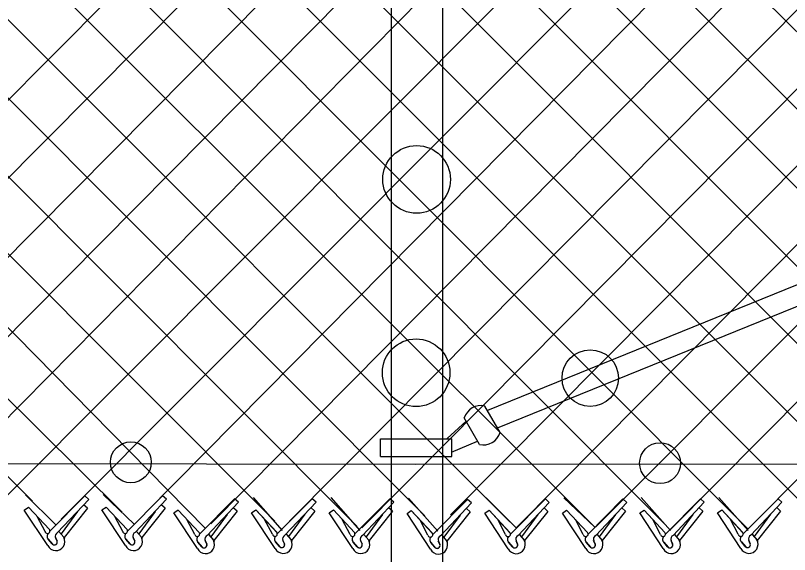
# Model space of a CAD drawing. Extents: x 0 to 2.85, y -0.1 to 1.83.
# Drawn here: x 1.0563 to 1.1365, y 0.8084 to 0.8642 of the extents above; entities that cross this region are included whole.
import ezdxf

# ---------------------------------------------------------------- set-up
doc = ezdxf.new("R2010")
doc.units = 0
doc.layers.add('sb_Chainlink Fence', color=7, linetype='Continuous')
doc.layers.add('sb_Existing Structural Steel', color=7, linetype='Continuous')

msp = doc.modelspace()

# ---------------------------------------------------------------- linework, layer by layer
at = {"layer": 'sb_Chainlink Fence'}
for p, q in [((0.9539706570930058, 0.9249798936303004), (1.06732227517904, 0.8127514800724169)), ((0.970065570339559, 0.9250070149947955), (1.083171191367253, 0.811835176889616)), ((0.9781130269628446, 0.9250205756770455), (1.0916929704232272, 0.8112774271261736)), ((0.9861604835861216, 0.925034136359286), (1.098719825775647, 0.8123618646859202)), ((0.9942079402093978, 0.925047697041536), (1.1075203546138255, 0.8117642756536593)), ((1.0022553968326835, 0.9250612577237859), (1.1163607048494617, 0.8112065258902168)), ((1.0103028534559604, 0.9250748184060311), (1.1236047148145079, 0.8115033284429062)), ((1.0183503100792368, 0.9250883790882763), (1.1321935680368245, 0.8110541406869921)), ((1.0263977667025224, 0.9251019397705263), (1.1399393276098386, 0.8115720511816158)), ((1.0344452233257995, 0.9251155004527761), (1.1465974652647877, 0.8128787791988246)), ((1.0424926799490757, 0.9251290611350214), (1.1552267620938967, 0.812306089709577)), ((1.0505401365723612, 0.9251426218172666), (1.1637963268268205, 0.8116941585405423)), ((1.0585875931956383, 0.9251561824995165), (1.1718214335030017, 0.8117650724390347)), ((1.0666350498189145, 0.9251697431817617), (1.178320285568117, 0.8135498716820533)), ((1.0746825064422, 0.9251833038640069), (1.1865046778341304, 0.8133277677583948)), ((1.0529090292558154, 0.8120206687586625), (1.1650300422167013, 0.9243373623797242)), ((1.0610012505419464, 0.8120430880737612), (1.1731042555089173, 0.924350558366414)), ((1.1164403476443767, 0.8112463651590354), (1.2294926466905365, 0.9243118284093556)), ((0.9651592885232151, 0.9236421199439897), (1.075963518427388, 0.8110782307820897)), ((1.036532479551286, 0.8118214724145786), (1.1469211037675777, 0.9232386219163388)), ((1.0447954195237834, 0.8117716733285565), (1.1549622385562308, 0.9232386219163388)), ((1.1241462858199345, 0.8108977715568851), (1.235534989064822, 0.9232019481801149)), ((1.1322254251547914, 0.8109903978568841), (1.2435878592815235, 0.9231962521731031)), ((1.1013878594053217, 0.8124813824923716), (1.2113615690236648, 0.923170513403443)), ((1.108237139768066, 0.8111666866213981), (1.2194089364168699, 0.9231802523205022)), ((0.9508635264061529, 0.9217317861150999), (1.0580146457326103, 0.8138856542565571)), ((1.0120920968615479, 0.8117716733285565), (1.1216641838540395, 0.9220608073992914)), ((1.0198572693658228, 0.8114728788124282), (1.1297265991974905, 0.9221203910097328)), ((1.0280206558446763, 0.8115226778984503), (1.137783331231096, 0.9220756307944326)), ((1.069671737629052, 0.8126220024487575), (1.178035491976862, 0.9221203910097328)), ((1.0765210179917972, 0.8115563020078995), (1.1860922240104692, 0.9220756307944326)), ((1.0846844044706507, 0.811835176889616), (1.1941450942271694, 0.9220699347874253)), ((1.0921708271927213, 0.8111180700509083), (1.2022231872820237, 0.9220222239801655)), ((1.0573204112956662, 0.8145683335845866), (1.060462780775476, 0.8114321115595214)), ((1.0598370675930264, 0.8107985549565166), (1.063464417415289, 0.8144413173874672)), ((1.060634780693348, 0.8106560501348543), (1.0638602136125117, 0.8140826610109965)), ((1.0638602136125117, 0.8140826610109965), (1.063464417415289, 0.8144413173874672)), ((1.065373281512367, 0.8145740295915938), (1.0685835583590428, 0.8115042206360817)), ((1.0678899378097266, 0.8108042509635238), (1.0715172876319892, 0.8144470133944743)), ((1.0686876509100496, 0.8106617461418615), (1.0719130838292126, 0.8140883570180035)), ((1.0719130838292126, 0.8140883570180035), (1.0715172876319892, 0.8144470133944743)), ((1.0753633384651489, 0.8104925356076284), (1.0789906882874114, 0.814135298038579)), ((1.0793864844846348, 0.8137766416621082), (1.0789906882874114, 0.814135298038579)), ((1.0809001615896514, 0.8142827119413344), (1.0839354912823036, 0.8108650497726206)), ((1.083416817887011, 0.8105129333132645), (1.0870441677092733, 0.814155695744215)), ((1.0874399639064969, 0.8137970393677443), (1.0870441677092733, 0.814155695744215)), ((1.0889544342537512, 0.8142661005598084), (1.091989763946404, 0.8108484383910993)), ((1.0914710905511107, 0.8104963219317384), (1.095098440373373, 0.814139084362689)), ((1.095494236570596, 0.8137804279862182), (1.095098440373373, 0.814139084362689)), ((1.0970168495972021, 0.814206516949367), (1.100052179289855, 0.8107888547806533)), ((1.0995335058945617, 0.8104367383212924), (1.103160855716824, 0.8140795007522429)), ((1.103556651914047, 0.8137208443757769), (1.103160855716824, 0.8140795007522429)), ((1.1050735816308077, 0.8142512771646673), (1.1082159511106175, 0.8111150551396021)), ((1.1075902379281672, 0.8104814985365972), (1.1112175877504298, 0.8141242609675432)), ((1.111613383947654, 0.813765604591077), (1.1112175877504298, 0.8141242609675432)), ((1.1131264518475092, 0.8142569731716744), (1.116336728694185, 0.8111871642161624)), ((1.1156431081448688, 0.8104871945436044), (1.1192704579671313, 0.814129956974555)), ((1.119666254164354, 0.8137713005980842), (1.1192704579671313, 0.814129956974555)), ((1.1211555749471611, 0.8142623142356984), (1.124190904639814, 0.8108446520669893)), ((1.123672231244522, 0.8104925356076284), (1.1272995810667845, 0.814135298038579)), ((1.1276953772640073, 0.8137766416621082), (1.1272995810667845, 0.814135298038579)), ((1.1292090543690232, 0.8142827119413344), (1.132244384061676, 0.8108650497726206)), ((1.1317257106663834, 0.8105129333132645), (1.1353530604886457, 0.814155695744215)), ((1.1357488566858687, 0.8137970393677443), (1.1353530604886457, 0.814155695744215)), ((1.0571763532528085, 0.8129807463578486), (1.0576223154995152, 0.8132854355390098)), ((1.0576223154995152, 0.8132854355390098), (1.0597783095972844, 0.8109618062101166)), ((1.0576223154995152, 0.8132854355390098), (1.0597921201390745, 0.8109480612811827)), ((1.0637258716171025, 0.8131566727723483), (1.0633300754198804, 0.813515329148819)), ((1.0652292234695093, 0.8129864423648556), (1.0656751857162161, 0.8132911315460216)), ((1.0656751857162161, 0.8132911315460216), (1.0678311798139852, 0.8109675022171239)), ((1.0656751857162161, 0.8132911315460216), (1.0678449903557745, 0.8109537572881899)), ((1.0717787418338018, 0.8131623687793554), (1.071382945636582, 0.8135210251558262)), ((1.0761610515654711, 0.8103500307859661), (1.0793864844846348, 0.8137766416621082)), ((1.079252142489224, 0.8128506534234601), (1.0788563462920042, 0.8132093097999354)), ((1.0842145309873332, 0.8103704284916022), (1.0874399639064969, 0.8137970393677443)), ((1.0873056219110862, 0.8128710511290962), (1.0869098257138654, 0.8132297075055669)), ((1.092268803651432, 0.8103538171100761), (1.095494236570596, 0.8137804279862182)), ((1.095359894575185, 0.8128544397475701), (1.0949640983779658, 0.8132130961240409)), ((1.100331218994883, 0.8102942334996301), (1.103556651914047, 0.8137208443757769)), ((1.1083879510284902, 0.810338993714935), (1.111613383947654, 0.813765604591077)), ((1.1164408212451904, 0.8103446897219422), (1.119666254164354, 0.8137713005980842)), ((1.1195319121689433, 0.8128453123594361), (1.1191361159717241, 0.813203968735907)), ((1.1244699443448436, 0.8103500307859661), (1.1276953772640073, 0.8137766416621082)), ((1.1275610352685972, 0.8128506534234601), (1.1271652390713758, 0.8132093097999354)), ((1.1325234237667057, 0.8103704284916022), (1.1357488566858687, 0.8137970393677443)), ((1.1356145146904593, 0.8128710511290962), (1.1352187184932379, 0.8132297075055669)), ((1.059612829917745, 0.8092918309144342), (1.0571763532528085, 0.8129807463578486)), ((1.0626868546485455, 0.8128246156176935), (1.0609897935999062, 0.8105146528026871)), ((1.0637258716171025, 0.8131566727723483), (1.0613130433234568, 0.8101219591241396)), ((1.0676657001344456, 0.8092975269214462), (1.0652292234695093, 0.8129864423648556)), ((1.0707397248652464, 0.8128303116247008), (1.0690426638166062, 0.8105203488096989)), ((1.0717787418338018, 0.8131623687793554), (1.0693659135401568, 0.8101276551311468)), ((1.0726965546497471, 0.8126903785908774), (1.073142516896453, 0.8129950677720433)), ((1.0751391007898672, 0.8089858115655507), (1.0727026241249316, 0.8126747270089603)), ((1.0731485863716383, 0.8129794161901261), (1.0753045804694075, 0.8106557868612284)), ((1.0731485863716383, 0.8129794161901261), (1.0753183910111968, 0.8106420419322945)), ((1.0782131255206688, 0.8125185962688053), (1.0765160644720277, 0.8102086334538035)), ((1.079252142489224, 0.8128506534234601), (1.0768393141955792, 0.8098159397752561)), ((1.0807561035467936, 0.8126951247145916), (1.0812020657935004, 0.8129998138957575)), ((1.0831925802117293, 0.809006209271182), (1.0807561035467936, 0.8126951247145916)), ((1.0812020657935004, 0.8129998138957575), (1.0833580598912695, 0.8106761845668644)), ((1.0812020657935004, 0.8129998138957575), (1.0833718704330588, 0.8106624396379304)), ((1.08626660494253, 0.8125389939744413), (1.0845695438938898, 0.8102290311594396)), ((1.0873056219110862, 0.8128710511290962), (1.0848927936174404, 0.8098363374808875)), ((1.0888103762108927, 0.8126785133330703), (1.0892563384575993, 0.8129832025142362)), ((1.0912468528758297, 0.8089895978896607), (1.0888103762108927, 0.8126785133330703)), ((1.0892563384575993, 0.8129832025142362), (1.0914123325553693, 0.8106595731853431)), ((1.0892563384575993, 0.8129832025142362), (1.091426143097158, 0.8106458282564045)), ((1.0943208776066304, 0.8125223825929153), (1.092623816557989, 0.8102124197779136)), ((1.095359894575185, 0.8128544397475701), (1.0929470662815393, 0.8098197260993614)), ((1.0968727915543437, 0.8126189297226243), (1.0973187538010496, 0.8129236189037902)), ((1.09930926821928, 0.8089300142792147), (1.0968727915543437, 0.8126189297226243)), ((1.0973187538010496, 0.8129236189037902), (1.0994747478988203, 0.8105999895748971)), ((1.0973187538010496, 0.8129236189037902), (1.099488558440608, 0.8105862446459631)), ((1.1023832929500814, 0.8124627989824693), (1.1006862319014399, 0.8101528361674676)), ((1.103422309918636, 0.8127948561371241), (1.1010094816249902, 0.80976014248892)), ((1.103422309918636, 0.8127948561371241), (1.1030265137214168, 0.8131535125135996)), ((1.1049295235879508, 0.8126636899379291), (1.1053754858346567, 0.8129683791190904)), ((1.1073660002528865, 0.8089747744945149), (1.1049295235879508, 0.8126636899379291)), ((1.1053754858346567, 0.8129683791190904), (1.1075314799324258, 0.8106447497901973)), ((1.1053754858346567, 0.8129683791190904), (1.1075452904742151, 0.8106310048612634)), ((1.1104400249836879, 0.8125075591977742), (1.108742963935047, 0.8101975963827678)), ((1.1114790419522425, 0.812839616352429), (1.1090662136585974, 0.8098049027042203)), ((1.1114790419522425, 0.812839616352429), (1.1110832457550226, 0.8131982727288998)), ((1.1129823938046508, 0.8126693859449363), (1.1134283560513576, 0.8129740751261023)), ((1.115418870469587, 0.8089804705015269), (1.1129823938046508, 0.8126693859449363)), ((1.1134283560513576, 0.8129740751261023), (1.1155843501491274, 0.8106504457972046)), ((1.1134283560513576, 0.8129740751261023), (1.115598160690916, 0.8106367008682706)), ((1.1184928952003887, 0.8125132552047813), (1.116795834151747, 0.8102032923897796)), ((1.1195319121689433, 0.8128453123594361), (1.1171190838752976, 0.8098105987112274)), ((1.121011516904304, 0.8126747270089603), (1.1214574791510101, 0.8129794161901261)), ((1.1234479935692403, 0.8089858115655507), (1.121011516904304, 0.8126747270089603)), ((1.1214574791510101, 0.8129794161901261), (1.1236134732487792, 0.8106557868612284)), ((1.1214574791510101, 0.8129794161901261), (1.1236272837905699, 0.8106420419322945)), ((1.1265220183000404, 0.8125185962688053), (1.1248249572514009, 0.8102086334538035)), ((1.1275610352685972, 0.8128506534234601), (1.1251482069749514, 0.8098159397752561)), ((1.1290649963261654, 0.8126951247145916), (1.129510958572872, 0.8129998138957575)), ((1.1315014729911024, 0.809006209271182), (1.1290649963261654, 0.8126951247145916)), ((1.129510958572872, 0.8129998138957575), (1.1316669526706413, 0.8106761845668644)), ((1.129510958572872, 0.8129998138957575), (1.131680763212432, 0.8106624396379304)), ((1.1345754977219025, 0.8125389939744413), (1.132878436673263, 0.8102290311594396)), ((1.1356145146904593, 0.8128710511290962), (1.1332016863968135, 0.8098363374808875)), ((1.0593354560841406, 0.8107473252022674), (1.0585238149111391, 0.8122988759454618)), ((1.0673883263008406, 0.8107530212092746), (1.06657668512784, 0.812304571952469)), ((1.0748617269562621, 0.8104413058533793), (1.0740500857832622, 0.8119928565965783)), ((1.0829152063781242, 0.8104617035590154), (1.0821035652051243, 0.8120132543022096)), ((1.090969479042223, 0.8104450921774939), (1.0901578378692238, 0.8119966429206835)), ((1.099031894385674, 0.8103855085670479), (1.098220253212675, 0.8119370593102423)), ((1.1070886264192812, 0.8104302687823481), (1.1062769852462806, 0.8119818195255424)), ((1.1151414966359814, 0.8104359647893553), (1.1143298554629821, 0.8119875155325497)), ((1.1231706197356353, 0.8104413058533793), (1.122358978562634, 0.8119928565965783)), ((1.1312240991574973, 0.8104617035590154), (1.1304124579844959, 0.8120132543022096)), ((1.0605865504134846, 0.8097623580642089), (1.0604230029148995, 0.8101166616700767)), ((1.0604236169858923, 0.8101040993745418), (1.0605862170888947, 0.8097703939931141)), ((1.0607699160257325, 0.8107515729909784), (1.0612651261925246, 0.8101653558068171)), ((1.0607764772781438, 0.8107426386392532), (1.0612676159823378, 0.8101633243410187)), ((1.0612651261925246, 0.8101653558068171), (1.0613015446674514, 0.8100972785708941)), ((1.0613015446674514, 0.8100972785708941), (1.061332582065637, 0.8100244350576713)), ((1.0686394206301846, 0.8097680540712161), (1.0684758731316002, 0.8101223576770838)), ((1.0684764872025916, 0.8101097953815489), (1.0686390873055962, 0.8097760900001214)), ((1.0688227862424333, 0.8107572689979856), (1.0693179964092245, 0.8101710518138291)), ((1.0688293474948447, 0.8107483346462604), (1.0693204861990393, 0.8101690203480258)), ((1.0693179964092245, 0.8101710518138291), (1.0693544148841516, 0.8101029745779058)), ((1.0693544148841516, 0.8101029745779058), (1.0693854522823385, 0.8100301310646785)), ((1.0762961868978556, 0.810445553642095), (1.076791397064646, 0.8098593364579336)), ((1.076302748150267, 0.8104366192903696), (1.0767938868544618, 0.8098573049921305)), ((1.0843496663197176, 0.8104659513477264), (1.0848448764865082, 0.8098797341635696)), ((1.0843562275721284, 0.8104570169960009), (1.084847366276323, 0.8098777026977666)), ((1.092403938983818, 0.8104493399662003), (1.092899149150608, 0.8098631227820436)), ((1.092410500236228, 0.810440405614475), (1.0929016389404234, 0.8098610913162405)), ((1.1004663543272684, 0.810389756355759), (1.1009615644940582, 0.8098035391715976)), ((1.1004729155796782, 0.8103808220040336), (1.1009640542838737, 0.8098015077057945)), ((1.1085230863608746, 0.8104345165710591), (1.1090182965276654, 0.8098482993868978)), ((1.1085296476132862, 0.8104255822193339), (1.10902078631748, 0.8098462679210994)), ((1.1165759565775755, 0.8104402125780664), (1.1170711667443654, 0.8098539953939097)), ((1.1165825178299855, 0.810431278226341), (1.1170736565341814, 0.8098519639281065)), ((1.124605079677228, 0.810445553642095), (1.12510028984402, 0.8098593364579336)), ((1.1246116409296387, 0.8104366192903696), (1.1251027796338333, 0.8098573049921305)), ((1.1326585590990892, 0.8104659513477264), (1.1331537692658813, 0.8098797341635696)), ((1.1326651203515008, 0.8104570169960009), (1.1331562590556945, 0.8098777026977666)), ((1.0600644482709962, 0.8094768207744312), (1.0596604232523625, 0.8099605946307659)), ((1.0596604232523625, 0.8099605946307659), (1.0601055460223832, 0.8094335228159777)), ((1.0681173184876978, 0.8094825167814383), (1.0677132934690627, 0.809966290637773)), ((1.0677132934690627, 0.809966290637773), (1.068158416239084, 0.809439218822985)), ((1.0755907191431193, 0.809170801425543), (1.075186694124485, 0.8096545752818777)), ((1.075186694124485, 0.8096545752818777), (1.0756318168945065, 0.8091275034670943)), ((1.076112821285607, 0.8094563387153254), (1.0759492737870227, 0.809810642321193)), ((1.0759498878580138, 0.8097980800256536), (1.0761124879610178, 0.809464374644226)), ((1.076791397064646, 0.8098593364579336), (1.0768278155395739, 0.8097912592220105)), ((1.0768278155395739, 0.8097912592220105), (1.0768588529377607, 0.8097184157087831)), ((1.0836441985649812, 0.809191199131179), (1.083240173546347, 0.8096749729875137)), ((1.083240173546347, 0.8096749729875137), (1.0836852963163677, 0.8091479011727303)), ((1.0841663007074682, 0.8094767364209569), (1.0840027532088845, 0.8098310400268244)), ((1.084003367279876, 0.8098184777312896), (1.0841659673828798, 0.809484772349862)), ((1.0848448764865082, 0.8098797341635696), (1.084881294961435, 0.8098116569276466)), ((1.084881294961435, 0.8098116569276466), (1.084912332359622, 0.8097388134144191)), ((1.0916984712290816, 0.809174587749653), (1.0912944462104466, 0.8096583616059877)), ((1.0912944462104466, 0.8096583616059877), (1.091739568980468, 0.8091312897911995)), ((1.0922205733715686, 0.8094601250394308), (1.0920570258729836, 0.8098144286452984)), ((1.0920576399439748, 0.8098018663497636), (1.0922202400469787, 0.8094681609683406)), ((1.092899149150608, 0.8098631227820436), (1.0929355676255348, 0.8097950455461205)), ((1.0929355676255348, 0.8097950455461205), (1.092966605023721, 0.8097222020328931)), ((1.0997608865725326, 0.8091150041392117), (1.0993568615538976, 0.8095987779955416)), ((1.0993568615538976, 0.8095987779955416), (1.099801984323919, 0.8090717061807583)), ((1.100282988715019, 0.8094005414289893), (1.1001194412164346, 0.8097548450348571)), ((1.1001200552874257, 0.8097422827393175), (1.1002826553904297, 0.8094085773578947)), ((1.1009615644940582, 0.8098035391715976), (1.100997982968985, 0.8097354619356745)), ((1.100997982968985, 0.8097354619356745), (1.101029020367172, 0.809662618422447)), ((1.1078176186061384, 0.8091597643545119), (1.1074135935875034, 0.8096435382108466)), ((1.1074135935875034, 0.8096435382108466), (1.1078587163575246, 0.8091164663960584)), ((1.1083397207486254, 0.8094453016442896), (1.1081761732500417, 0.8097996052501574)), ((1.1081767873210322, 0.8097870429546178), (1.1083393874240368, 0.8094533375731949)), ((1.1090182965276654, 0.8098482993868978), (1.1090547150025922, 0.8097802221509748)), ((1.1090547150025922, 0.8097802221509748), (1.1090857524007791, 0.809707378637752)), ((1.11587048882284, 0.809165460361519), (1.1154664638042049, 0.8096492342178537)), ((1.1154664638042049, 0.8096492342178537), (1.1159115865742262, 0.8091221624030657)), ((1.116392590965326, 0.8094509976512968), (1.1162290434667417, 0.8098053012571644)), ((1.116229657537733, 0.8097927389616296), (1.116392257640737, 0.8094590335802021)), ((1.1170711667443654, 0.8098539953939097), (1.1171075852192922, 0.8097859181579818)), ((1.1171075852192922, 0.8097859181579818), (1.117138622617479, 0.8097130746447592)), ((1.1238996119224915, 0.809170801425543), (1.123495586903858, 0.8096545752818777)), ((1.123495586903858, 0.8096545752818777), (1.123940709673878, 0.8091275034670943)), ((1.1244217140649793, 0.8094563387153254), (1.1242581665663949, 0.809810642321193)), ((1.124258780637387, 0.8097980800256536), (1.1244213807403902, 0.809464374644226)), ((1.12510028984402, 0.8098593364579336), (1.125136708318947, 0.8097912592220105)), ((1.125136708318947, 0.8097912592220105), (1.1251677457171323, 0.8097184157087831)), ((1.1319530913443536, 0.809191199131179), (1.1315490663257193, 0.8096749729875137)), ((1.1315490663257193, 0.8096749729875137), (1.1319941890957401, 0.8091479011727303)), ((1.1324751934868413, 0.8094767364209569), (1.1323116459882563, 0.8098310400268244)), ((1.132312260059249, 0.8098184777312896), (1.1324748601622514, 0.809484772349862)), ((1.1331537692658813, 0.8098797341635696), (1.133190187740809, 0.8098116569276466)), ((1.133190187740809, 0.8098116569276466), (1.1332212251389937, 0.8097388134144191))]:
    msp.add_line(p, q, dxfattribs=at)
for centre, radius, start, end in [((1.0595874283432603, 0.8107914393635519), 0.00025580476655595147, 189.9304409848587, 40.97853800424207), ((1.0676402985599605, 0.8107971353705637), 0.00025580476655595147, 189.9304409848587, 40.97853800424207), ((1.0599198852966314, 0.8102438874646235), 0.0003843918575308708, 126.9947472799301, 219.79833989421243), ((1.0599303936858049, 0.8102434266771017), 0.0003909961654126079, 127.7656421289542, 226.33281459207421), ((1.0604512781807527, 0.8097065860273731), 0.0009354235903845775, 206.32021657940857, 29.22686940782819), ((1.0608107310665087, 0.8102759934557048), 0.00041880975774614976, 114.84216649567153, 203.51671506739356), ((1.0679727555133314, 0.8102495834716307), 0.0003843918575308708, 126.9947472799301, 219.79833989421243), ((1.0679832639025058, 0.8102491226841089), 0.0003909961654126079, 127.7656421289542, 226.33281459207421), ((1.0685041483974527, 0.809712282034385), 0.0009354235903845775, 206.32021657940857, 29.22686940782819), ((1.0688636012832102, 0.810281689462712), 0.00041880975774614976, 114.84216649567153, 203.51671506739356), ((1.0751136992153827, 0.8104854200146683), 0.00025580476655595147, 189.9304409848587, 40.97853800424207), ((1.0754461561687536, 0.80993786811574), 0.0003843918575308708, 126.9947472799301, 219.79833989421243), ((1.075456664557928, 0.8099374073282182), 0.0003909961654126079, 127.7656421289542, 226.33281459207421), ((1.0763370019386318, 0.8099699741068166), 0.00041880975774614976, 114.84216649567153, 203.51671506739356), ((1.0831671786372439, 0.8105058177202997), 0.00025580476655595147, 189.9304409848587, 40.97853800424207), ((1.083499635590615, 0.8099582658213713), 0.0003843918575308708, 126.9947472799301, 219.79833989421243), ((1.08351014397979, 0.8099578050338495), 0.0003909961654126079, 127.7656421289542, 226.33281459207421), ((1.0843904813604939, 0.8099903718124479), 0.00041880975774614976, 114.84216649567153, 203.51671506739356), ((1.0912214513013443, 0.8104892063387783), 0.00025580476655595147, 189.9304409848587, 40.97853800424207), ((1.0915539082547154, 0.8099416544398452), 0.0003843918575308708, 126.9947472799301, 219.79833989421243), ((1.091564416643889, 0.8099411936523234), 0.0003909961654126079, 127.7656421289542, 226.33281459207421), ((1.0924447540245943, 0.8099737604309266), 0.00041880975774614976, 114.84216649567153, 203.51671506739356), ((1.0992838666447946, 0.8104296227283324), 0.00025580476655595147, 189.9304409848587, 40.97853800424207), ((1.0996163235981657, 0.8098820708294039), 0.0003843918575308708, 126.9947472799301, 219.79833989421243), ((1.0996268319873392, 0.8098816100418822), 0.0003909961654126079, 127.7656421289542, 226.33281459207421), ((1.1005071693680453, 0.8099141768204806), 0.00041880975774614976, 114.84216649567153, 203.51671506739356), ((1.107340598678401, 0.8104743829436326), 0.00025580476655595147, 189.9304409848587, 40.97853800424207), ((1.107673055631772, 0.8099268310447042), 0.0003843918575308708, 126.9947472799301, 219.79833989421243), ((1.1076835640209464, 0.8099263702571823), 0.0003909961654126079, 127.7656421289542, 226.33281459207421), ((1.1085639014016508, 0.8099589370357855), 0.00041880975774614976, 114.84216649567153, 203.51671506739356), ((1.1153934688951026, 0.8104800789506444), 0.00025580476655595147, 189.9304409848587, 40.97853800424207), ((1.1157259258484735, 0.8099325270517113), 0.0003843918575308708, 126.9947472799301, 219.79833989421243), ((1.1157364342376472, 0.8099320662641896), 0.0003909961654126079, 127.7656421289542, 226.33281459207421), ((1.1166167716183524, 0.8099646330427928), 0.00041880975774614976, 114.84216649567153, 203.51671506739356), ((1.1234225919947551, 0.8104854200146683), 0.00025580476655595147, 189.9304409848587, 40.97853800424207), ((1.123755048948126, 0.80993786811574), 0.0003843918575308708, 126.9947472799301, 219.79833989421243), ((1.1237655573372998, 0.8099374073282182), 0.0003909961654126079, 127.7656421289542, 226.33281459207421), ((1.1246458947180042, 0.8099699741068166), 0.00041880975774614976, 114.84216649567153, 203.51671506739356), ((1.131476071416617, 0.8105058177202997), 0.00025580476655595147, 189.9304409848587, 40.97853800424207), ((1.1318085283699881, 0.8099582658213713), 0.0003843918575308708, 126.9947472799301, 219.79833989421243), ((1.1318190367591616, 0.8099578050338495), 0.0003909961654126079, 127.7656421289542, 226.33281459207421), ((1.132699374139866, 0.8099903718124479), 0.00041880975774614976, 114.84216649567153, 203.51671506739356), ((1.0602972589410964, 0.8096712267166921), 0.00030330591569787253, 219.86319118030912, 17.48524419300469), ((1.0602983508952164, 0.8096697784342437), 0.00030494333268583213, 230.78260140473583, 19.265642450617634), ((1.0683501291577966, 0.8096769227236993), 0.00030330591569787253, 219.86319118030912, 17.48524419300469), ((1.0683512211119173, 0.8096754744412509), 0.00030494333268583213, 230.78260140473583, 19.265642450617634), ((1.0759775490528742, 0.8094005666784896), 0.0009354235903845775, 206.32021657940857, 29.22686940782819), ((1.0758235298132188, 0.8093652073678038), 0.00030330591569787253, 219.86319118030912, 17.48524419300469), ((1.0758246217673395, 0.8093637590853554), 0.00030494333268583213, 230.78260140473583, 19.265642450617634), ((1.0840310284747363, 0.8094209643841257), 0.0009354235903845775, 206.32021657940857, 29.22686940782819), ((1.083877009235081, 0.8093856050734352), 0.00030330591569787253, 219.86319118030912, 17.48524419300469), ((1.0838781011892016, 0.8093841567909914), 0.00030494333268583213, 230.78260140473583, 19.265642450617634), ((1.0920853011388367, 0.8094043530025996), 0.0009354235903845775, 206.32021657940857, 29.22686940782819), ((1.091931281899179, 0.8093689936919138), 0.00030330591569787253, 219.86319118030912, 17.48524419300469), ((1.091932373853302, 0.8093675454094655), 0.00030494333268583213, 230.78260140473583, 19.265642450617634), ((1.1001477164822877, 0.8093447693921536), 0.0009354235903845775, 206.32021657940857, 29.22686940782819), ((1.09999369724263, 0.8093094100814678), 0.00030330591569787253, 219.86319118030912, 17.48524419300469), ((1.0999947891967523, 0.8093079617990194), 0.00030494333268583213, 230.78260140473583, 19.265642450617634), ((1.1082044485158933, 0.8093895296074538), 0.0009354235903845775, 206.32021657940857, 29.22686940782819), ((1.1080504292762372, 0.8093541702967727), 0.00030330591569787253, 219.86319118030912, 17.48524419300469), ((1.1080515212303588, 0.8093527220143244), 0.00030494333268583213, 230.78260140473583, 19.265642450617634), ((1.1162573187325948, 0.809395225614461), 0.0009354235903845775, 206.32021657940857, 29.22686940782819), ((1.1161032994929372, 0.80935986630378), 0.00030330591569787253, 219.86319118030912, 17.48524419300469), ((1.1161043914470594, 0.8093584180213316), 0.00030494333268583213, 230.78260140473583, 19.265642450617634), ((1.1242864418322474, 0.8094005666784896), 0.0009354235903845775, 206.32021657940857, 29.22686940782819), ((1.124132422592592, 0.8093652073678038), 0.00030330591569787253, 219.86319118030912, 17.48524419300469), ((1.124133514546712, 0.8093637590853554), 0.00030494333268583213, 230.78260140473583, 19.265642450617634), ((1.1323399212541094, 0.8094209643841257), 0.0009354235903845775, 206.32021657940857, 29.22686940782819), ((1.1321859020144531, 0.8093856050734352), 0.00030330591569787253, 219.86319118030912, 17.48524419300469), ((1.1321869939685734, 0.8093841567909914), 0.00030494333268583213, 230.78260140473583, 19.265642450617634)]:
    msp.add_arc(centre, radius, start, end, dxfattribs=at)
at = {"layer": 'sb_Existing Structural Steel'}
for p, q in [((1.0952538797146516, 0.8056470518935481), (1.0952538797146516, 0.9152489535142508)), ((1.1006038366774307, 0.8055848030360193), (1.1006038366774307, 0.9153468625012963)), ((1.2756811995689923, 0.892369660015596), (1.1052180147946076, 0.8233087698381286)), ((1.27767773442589, 0.8909768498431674), (1.1062170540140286, 0.8214729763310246)), ((1.1065219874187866, 0.8210101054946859), (1.1049534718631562, 0.823746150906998)), ((1.1010431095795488, 0.8203756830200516), (1.1030202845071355, 0.8221784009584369)), ((1.1043740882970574, 0.819779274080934), (1.1028067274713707, 0.8225153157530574)), ((1.0941095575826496, 0.8185217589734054), (1.0941095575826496, 0.8203658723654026)), ((1.0941095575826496, 0.8203658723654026), (1.1015138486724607, 0.8203658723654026)), ((1.1014998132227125, 0.8189788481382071), (1.1041967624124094, 0.820123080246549)), ((1.1015138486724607, 0.8185217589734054), (1.1015138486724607, 0.8203658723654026)), ((0.3279582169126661, 0.8189246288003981), (1.0977552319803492, 0.8177376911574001)), ((1.0941195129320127, 0.8185217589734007), (1.101526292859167, 0.8185217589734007)), ((1.0977552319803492, 0.8177376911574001), (2.4494196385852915, 0.8184027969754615))]:
    msp.add_line(p, q, dxfattribs=at)
for centre, radius in [((1.0978630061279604, 0.847237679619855), 0.0035044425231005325), ((1.0978169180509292, 0.8272016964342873), 0.0035044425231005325), ((1.1158807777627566, 0.8266503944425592), 0.002929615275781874), ((1.0682283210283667, 0.8179214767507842), 0.0021204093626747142), ((1.1231158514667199, 0.8178349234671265), 0.0021204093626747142)]:
    msp.add_circle(centre, radius, dxfattribs=at)
for centre, radius, start, end in [((1.1045317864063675, 0.8219944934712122), 0.001801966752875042, 76.42872148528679, 163.20011315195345), ((1.10479692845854, 0.8215309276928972), 0.0018019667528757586, 256.4287242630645, 343.20011592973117)]:
    msp.add_arc(centre, radius, start, end, dxfattribs=at)

doc.saveas('drawing.dxf')
